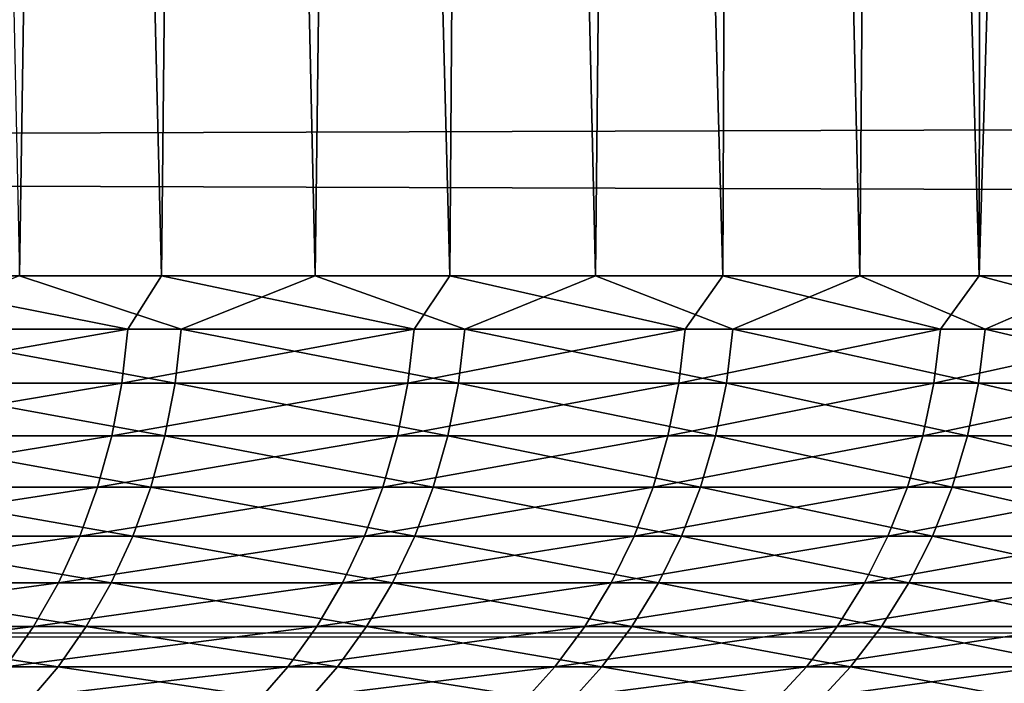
# Model space of a CAD drawing. Header units: millimetres. Extents: x -184 to 165, y -135 to 242.
# Tile 985 of 1056: x -95.048 to -94.603, y -3.534 to -3.234. Entities that reach past the tile are written whole.
import ezdxf

# ---------------------------------------------------------------- set-up
doc = ezdxf.new("R2010")
doc.units = ezdxf.units.MM
doc.header["$LTSCALE"] = 41.718519
for name, color, linetype in [('384', 7, 'CONTINUOUS'), ('386', 7, 'CONTINUOUS'), ('438', 7, 'CONTINUOUS'), ('439', 7, 'CONTINUOUS'), ('69', 7, 'CONTINUOUS'), ('71', 7, 'CONTINUOUS')]:
    doc.layers.add(name, color=color, linetype=linetype)

msp = doc.modelspace()

# ---------------------------------------------------------------- linework, layer by layer
at = {"layer": '384', "linetype": 'CONTINUOUS'}
for points in [[(-27.9102, -3.02423, 60), (-27.57821, -3.52875, 60), (-169.61844, -3.06746, 60), (-27.9102, -3.02423, 60)], [(-169.61844, -3.06746, 60), (-27.57821, -3.52875, 60), (-169.90018, -3.49568, 60), (-169.61844, -3.06746, 60)], [(-169.90018, -3.49568, 60), (-27.57821, -3.52875, 60), (-170.17934, -3.92561, 60), (-169.90018, -3.49568, 60)], [(-27.57821, -3.52875, 60), (-27.24949, -4.03613, 60), (-170.17934, -3.92561, 60), (-27.57821, -3.52875, 60)]]:
    msp.add_3dface(points, dxfattribs=at)
at = {"layer": '386', "linetype": 'CONTINUOUS'}
for points in [[(-27.88156, -3.06746, 63), (-169.5898, -3.02423, 63), (-169.92179, -3.52875, 63), (-27.88156, -3.06746, 63)], [(-27.59982, -3.49568, 63), (-27.88156, -3.06746, 63), (-169.92179, -3.52875, 63), (-27.59982, -3.49568, 63)], [(-27.32066, -3.92561, 63), (-27.59982, -3.49568, 63), (-169.92179, -3.52875, 63), (-27.32066, -3.92561, 63)], [(-27.32066, -3.92561, 63), (-169.92179, -3.52875, 63), (-170.25051, -4.03613, 63), (-27.32066, -3.92561, 63)]]:
    msp.add_3dface(points, dxfattribs=at)
at = {"layer": '438', "linetype": 'CONTINUOUS'}
for points in [[(-95.12371, 0.2, 3.31472), (-95.04786, -3.35, 3.22861), (-94.99343, 0.2, 3.16425), (-95.12371, 0.2, 3.31472)], [(-94.98372, -3.35, -3.15253), (-95.12095, -3.35, -3.31166), (-95.07064, 0.2, -3.2549), (-94.98372, -3.35, -3.15253)], [(-94.94637, 0.2, -3.10677), (-94.98372, -3.35, -3.15253), (-95.07064, 0.2, -3.2549), (-94.94637, 0.2, -3.10677)], [(-95.04786, -3.35, 3.22861), (-94.91421, -3.35, 3.06646), (-94.99343, 0.2, 3.16425), (-95.04786, -3.35, 3.22861)], [(-94.99343, 0.2, 3.16425), (-94.91421, -3.35, 3.06646), (-94.86914, 0.2, 3.00846), (-94.99343, 0.2, 3.16425)], [(-94.85336, -3.35, -2.98773), (-94.98372, -3.35, -3.15253), (-94.94637, 0.2, -3.10677), (-94.85336, -3.35, -2.98773)], [(-94.82798, 0.2, -2.95391), (-94.85336, -3.35, -2.98773), (-94.94637, 0.2, -3.10677), (-94.82798, 0.2, -2.95391)], [(-94.91421, -3.35, 3.06646), (-94.78757, -3.35, 2.89878), (-94.86914, 0.2, 3.00846), (-94.91421, -3.35, 3.06646)], [(-94.86914, 0.2, 3.00846), (-94.78757, -3.35, 2.89878), (-94.75107, 0.2, 2.84757), (-94.86914, 0.2, 3.00846)], [(-94.73011, -3.35, -2.81753), (-94.85336, -3.35, -2.98773), (-94.82798, 0.2, -2.95391), (-94.73011, -3.35, -2.81753)], [(-94.71565, 0.2, -2.79654), (-94.73011, -3.35, -2.81753), (-94.82798, 0.2, -2.95391), (-94.71565, 0.2, -2.79654)], [(-94.78757, -3.35, 2.89878), (-94.66816, -3.35, 2.72587), (-94.75107, 0.2, 2.84757), (-94.78757, -3.35, 2.89878)], [(-94.75107, 0.2, 2.84757), (-94.66816, -3.35, 2.72587), (-94.6394, 0.2, 2.68178), (-94.75107, 0.2, 2.84757)], [(-94.6142, -3.35, -2.64226), (-94.73011, -3.35, -2.81753), (-94.71565, 0.2, -2.79654), (-94.6142, -3.35, -2.64226)], [(-94.60956, 0.2, -2.6349), (-94.6142, -3.35, -2.64226), (-94.71565, 0.2, -2.79654), (-94.60956, 0.2, -2.6349)], [(-94.66816, -3.35, 2.72587), (-94.55619, -3.35, 2.54806), (-94.6394, 0.2, 2.68178), (-94.66816, -3.35, 2.72587)], [(-94.6394, 0.2, 2.68178), (-94.55619, -3.35, 2.54806), (-94.53435, 0.2, 2.51133), (-94.6394, 0.2, 2.68178)], [(-94.50583, -3.35, -2.46223), (-94.6142, -3.35, -2.64226), (-94.50986, 0.2, -2.46924), (-94.50583, -3.35, -2.46223)], [(-94.50986, 0.2, -2.46924), (-94.6142, -3.35, -2.64226), (-94.60956, 0.2, -2.6349), (-94.50986, 0.2, -2.46924)]]:
    msp.add_3dface(points, dxfattribs=at)
at = {"layer": '439', "linetype": 'CONTINUOUS'}
for points in [[(-95.13497, -3.37416, -3.32543), (-95.12095, -3.35, -3.31166), (-94.99893, -3.37416, -3.16903), (-95.13497, -3.37416, -3.32543)], [(-95.12095, -3.35, -3.31166), (-94.98372, -3.35, -3.15253), (-94.99893, -3.37416, -3.16903), (-95.12095, -3.35, -3.31166)], [(-94.97485, -3.37416, 3.13993), (-95.04786, -3.35, 3.22861), (-95.10969, -3.37416, 3.29735), (-94.97485, -3.37416, 3.13993)], [(-94.91421, -3.35, 3.06646), (-95.04786, -3.35, 3.22861), (-94.97485, -3.37416, 3.13993), (-94.91421, -3.35, 3.06646)], [(-94.99893, -3.37416, -3.16903), (-94.98372, -3.35, -3.15253), (-94.86956, -3.37416, -3.00708), (-94.99893, -3.37416, -3.16903)], [(-94.98372, -3.35, -3.15253), (-94.85336, -3.35, -2.98773), (-94.86956, -3.37416, -3.00708), (-94.98372, -3.35, -3.15253)], [(-94.84672, -3.37416, 2.97699), (-94.91421, -3.35, 3.06646), (-94.97485, -3.37416, 3.13993), (-94.84672, -3.37416, 2.97699)], [(-94.78757, -3.35, 2.89878), (-94.91421, -3.35, 3.06646), (-94.84672, -3.37416, 2.97699), (-94.78757, -3.35, 2.89878)], [(-94.86956, -3.37416, -3.00708), (-94.85336, -3.35, -2.98773), (-94.74708, -3.37416, -2.83985), (-94.86956, -3.37416, -3.00708)], [(-94.85336, -3.35, -2.98773), (-94.73011, -3.35, -2.81753), (-94.74708, -3.37416, -2.83985), (-94.85336, -3.35, -2.98773)], [(-94.72552, -3.37416, 2.80883), (-94.78757, -3.35, 2.89878), (-94.84672, -3.37416, 2.97699), (-94.72552, -3.37416, 2.80883)], [(-94.66816, -3.35, 2.72587), (-94.78757, -3.35, 2.89878), (-94.72552, -3.37416, 2.80883), (-94.66816, -3.35, 2.72587)], [(-94.74708, -3.37416, -2.83985), (-94.73011, -3.35, -2.81753), (-94.63172, -3.37416, -2.66764), (-94.74708, -3.37416, -2.83985)], [(-94.73011, -3.35, -2.81753), (-94.6142, -3.35, -2.64226), (-94.63172, -3.37416, -2.66764), (-94.73011, -3.35, -2.81753)], [(-94.61148, -3.37416, 2.63575), (-94.66816, -3.35, 2.72587), (-94.72552, -3.37416, 2.80883), (-94.61148, -3.37416, 2.63575)], [(-94.55619, -3.35, 2.54806), (-94.66816, -3.35, 2.72587), (-94.61148, -3.37416, 2.63575), (-94.55619, -3.35, 2.54806)], [(-94.63172, -3.37416, -2.66764), (-94.6142, -3.35, -2.64226), (-94.52366, -3.37416, -2.49075), (-94.63172, -3.37416, -2.66764)], [(-94.6142, -3.35, -2.64226), (-94.50583, -3.35, -2.46223), (-94.52366, -3.37416, -2.49075), (-94.6142, -3.35, -2.64226)], [(-94.50478, -3.37416, 2.45804), (-94.55619, -3.35, 2.54806), (-94.61148, -3.37416, 2.63575), (-94.50478, -3.37416, 2.45804)], [(-95.13497, -3.37416, -3.32543), (-94.99893, -3.37416, -3.16903), (-95.13761, -3.39846, -3.32303), (-95.13497, -3.37416, -3.32543)], [(-95.13761, -3.39846, -3.32303), (-94.99893, -3.37416, -3.16903), (-95.00167, -3.39846, -3.16675), (-95.13761, -3.39846, -3.32303)], [(-94.97761, -3.39846, 3.13766), (-95.10969, -3.37416, 3.29735), (-95.11235, -3.39846, 3.29497), (-94.97761, -3.39846, 3.13766)], [(-94.97485, -3.37416, 3.13993), (-95.10969, -3.37416, 3.29735), (-94.97761, -3.39846, 3.13766), (-94.97485, -3.37416, 3.13993)], [(-94.99893, -3.37416, -3.16903), (-94.86956, -3.37416, -3.00708), (-95.00167, -3.39846, -3.16675), (-94.99893, -3.37416, -3.16903)], [(-95.00167, -3.39846, -3.16675), (-94.86956, -3.37416, -3.00708), (-94.87239, -3.39846, -3.00491), (-95.00167, -3.39846, -3.16675)], [(-94.84957, -3.39846, 2.97484), (-94.97485, -3.37416, 3.13993), (-94.97761, -3.39846, 3.13766), (-94.84957, -3.39846, 2.97484)], [(-94.84672, -3.37416, 2.97699), (-94.97485, -3.37416, 3.13993), (-94.84957, -3.39846, 2.97484), (-94.84672, -3.37416, 2.97699)], [(-94.86956, -3.37416, -3.00708), (-94.74708, -3.37416, -2.83985), (-94.87239, -3.39846, -3.00491), (-94.86956, -3.37416, -3.00708)], [(-94.87239, -3.39846, -3.00491), (-94.74708, -3.37416, -2.83985), (-94.75001, -3.39846, -2.8378), (-94.87239, -3.39846, -3.00491)], [(-94.72846, -3.39846, 2.80681), (-94.84672, -3.37416, 2.97699), (-94.84957, -3.39846, 2.97484), (-94.72846, -3.39846, 2.80681)], [(-94.72552, -3.37416, 2.80883), (-94.84672, -3.37416, 2.97699), (-94.72846, -3.39846, 2.80681), (-94.72552, -3.37416, 2.80883)], [(-94.74708, -3.37416, -2.83985), (-94.63172, -3.37416, -2.66764), (-94.75001, -3.39846, -2.8378), (-94.74708, -3.37416, -2.83985)], [(-94.75001, -3.39846, -2.8378), (-94.63172, -3.37416, -2.66764), (-94.63472, -3.39846, -2.66572), (-94.75001, -3.39846, -2.8378)], [(-94.6145, -3.39846, 2.63385), (-94.72552, -3.37416, 2.80883), (-94.72846, -3.39846, 2.80681), (-94.6145, -3.39846, 2.63385)], [(-94.61148, -3.37416, 2.63575), (-94.72552, -3.37416, 2.80883), (-94.6145, -3.39846, 2.63385), (-94.61148, -3.37416, 2.63575)], [(-94.63172, -3.37416, -2.66764), (-94.52366, -3.37416, -2.49075), (-94.63472, -3.39846, -2.66572), (-94.63172, -3.37416, -2.66764)], [(-94.63472, -3.39846, -2.66572), (-94.52366, -3.37416, -2.49075), (-94.52675, -3.39846, -2.48896), (-94.63472, -3.39846, -2.66572)], [(-94.50787, -3.39846, 2.45627), (-94.61148, -3.37416, 2.63575), (-94.6145, -3.39846, 2.63385), (-94.50787, -3.39846, 2.45627)], [(-94.50478, -3.37416, 2.45804), (-94.61148, -3.37416, 2.63575), (-94.50787, -3.39846, 2.45627), (-94.50478, -3.37416, 2.45804)], [(-95.13761, -3.39846, -3.32303), (-95.00167, -3.39846, -3.16675), (-95.14201, -3.42229, -3.31904), (-95.13761, -3.39846, -3.32303)], [(-95.14201, -3.42229, -3.31904), (-95.00167, -3.39846, -3.16675), (-95.00623, -3.42229, -3.16294), (-95.14201, -3.42229, -3.31904)], [(-94.9822, -3.42229, 3.13389), (-95.11235, -3.39846, 3.29497), (-95.11678, -3.42229, 3.29102), (-94.9822, -3.42229, 3.13389)], [(-94.97761, -3.39846, 3.13766), (-95.11235, -3.39846, 3.29497), (-94.9822, -3.42229, 3.13389), (-94.97761, -3.39846, 3.13766)], [(-95.00167, -3.39846, -3.16675), (-94.87239, -3.39846, -3.00491), (-95.00623, -3.42229, -3.16294), (-95.00167, -3.39846, -3.16675)], [(-95.00623, -3.42229, -3.16294), (-94.87239, -3.39846, -3.00491), (-94.87711, -3.42229, -3.0013), (-95.00623, -3.42229, -3.16294)], [(-94.85431, -3.42229, 2.97127), (-94.97761, -3.39846, 3.13766), (-94.9822, -3.42229, 3.13389), (-94.85431, -3.42229, 2.97127)], [(-94.84957, -3.39846, 2.97484), (-94.97761, -3.39846, 3.13766), (-94.85431, -3.42229, 2.97127), (-94.84957, -3.39846, 2.97484)], [(-94.87239, -3.39846, -3.00491), (-94.75001, -3.39846, -2.8378), (-94.87711, -3.42229, -3.0013), (-94.87239, -3.39846, -3.00491)], [(-94.87711, -3.42229, -3.0013), (-94.75001, -3.39846, -2.8378), (-94.75487, -3.42229, -2.8344), (-94.87711, -3.42229, -3.0013)], [(-94.73335, -3.42229, 2.80344), (-94.84957, -3.39846, 2.97484), (-94.85431, -3.42229, 2.97127), (-94.73335, -3.42229, 2.80344)], [(-94.72846, -3.39846, 2.80681), (-94.84957, -3.39846, 2.97484), (-94.73335, -3.42229, 2.80344), (-94.72846, -3.39846, 2.80681)], [(-94.75001, -3.39846, -2.8378), (-94.63472, -3.39846, -2.66572), (-94.75487, -3.42229, -2.8344), (-94.75001, -3.39846, -2.8378)], [(-94.75487, -3.42229, -2.8344), (-94.63472, -3.39846, -2.66572), (-94.63973, -3.42229, -2.66252), (-94.75487, -3.42229, -2.8344)], [(-94.61952, -3.42229, 2.63068), (-94.72846, -3.39846, 2.80681), (-94.73335, -3.42229, 2.80344), (-94.61952, -3.42229, 2.63068)], [(-94.6145, -3.39846, 2.63385), (-94.72846, -3.39846, 2.80681), (-94.61952, -3.42229, 2.63068), (-94.6145, -3.39846, 2.63385)], [(-94.63472, -3.39846, -2.66572), (-94.52675, -3.39846, -2.48896), (-94.63973, -3.42229, -2.66252), (-94.63472, -3.39846, -2.66572)], [(-94.63973, -3.42229, -2.66252), (-94.52675, -3.39846, -2.48896), (-94.53188, -3.42229, -2.48597), (-94.63973, -3.42229, -2.66252)], [(-94.51303, -3.42229, 2.45332), (-94.6145, -3.39846, 2.63385), (-94.61952, -3.42229, 2.63068), (-94.51303, -3.42229, 2.45332)], [(-94.50787, -3.39846, 2.45627), (-94.6145, -3.39846, 2.63385), (-94.51303, -3.42229, 2.45332), (-94.50787, -3.39846, 2.45627)], [(-95.14201, -3.42229, -3.31904), (-95.00623, -3.42229, -3.16294), (-95.14812, -3.44542, -3.31349), (-95.14201, -3.42229, -3.31904)], [(-95.14812, -3.44542, -3.31349), (-95.00623, -3.42229, -3.16294), (-95.01257, -3.44542, -3.15766), (-95.14812, -3.44542, -3.31349)], [(-94.98857, -3.44542, 3.12866), (-95.11678, -3.42229, 3.29102), (-95.12293, -3.44542, 3.28552), (-94.98857, -3.44542, 3.12866)], [(-94.9822, -3.42229, 3.13389), (-95.11678, -3.42229, 3.29102), (-94.98857, -3.44542, 3.12866), (-94.9822, -3.42229, 3.13389)], [(-95.00623, -3.42229, -3.16294), (-94.87711, -3.42229, -3.0013), (-95.01257, -3.44542, -3.15766), (-95.00623, -3.42229, -3.16294)], [(-95.01257, -3.44542, -3.15766), (-94.87711, -3.42229, -3.0013), (-94.88366, -3.44542, -2.99629), (-95.01257, -3.44542, -3.15766)], [(-94.8609, -3.44542, 2.96631), (-94.9822, -3.42229, 3.13389), (-94.98857, -3.44542, 3.12866), (-94.8609, -3.44542, 2.96631)], [(-94.85431, -3.42229, 2.97127), (-94.9822, -3.42229, 3.13389), (-94.8609, -3.44542, 2.96631), (-94.85431, -3.42229, 2.97127)], [(-94.87711, -3.42229, -3.0013), (-94.75487, -3.42229, -2.8344), (-94.88366, -3.44542, -2.99629), (-94.87711, -3.42229, -3.0013)], [(-94.88366, -3.44542, -2.99629), (-94.75487, -3.42229, -2.8344), (-94.76162, -3.44542, -2.82966), (-94.88366, -3.44542, -2.99629)], [(-94.74014, -3.44542, 2.79876), (-94.85431, -3.42229, 2.97127), (-94.8609, -3.44542, 2.96631), (-94.74014, -3.44542, 2.79876)], [(-94.73335, -3.42229, 2.80344), (-94.85431, -3.42229, 2.97127), (-94.74014, -3.44542, 2.79876), (-94.73335, -3.42229, 2.80344)], [(-94.75487, -3.42229, -2.8344), (-94.63973, -3.42229, -2.66252), (-94.76162, -3.44542, -2.82966), (-94.75487, -3.42229, -2.8344)], [(-94.76162, -3.44542, -2.82966), (-94.63973, -3.42229, -2.66252), (-94.64667, -3.44542, -2.65807), (-94.76162, -3.44542, -2.82966)], [(-94.6265, -3.44542, 2.62629), (-94.73335, -3.42229, 2.80344), (-94.74014, -3.44542, 2.79876), (-94.6265, -3.44542, 2.62629)], [(-94.61952, -3.42229, 2.63068), (-94.73335, -3.42229, 2.80344), (-94.6265, -3.44542, 2.62629), (-94.61952, -3.42229, 2.63068)], [(-94.63973, -3.42229, -2.66252), (-94.53188, -3.42229, -2.48597), (-94.64667, -3.44542, -2.65807), (-94.63973, -3.42229, -2.66252)], [(-94.64667, -3.44542, -2.65807), (-94.53188, -3.42229, -2.48597), (-94.53901, -3.44542, -2.48182), (-94.64667, -3.44542, -2.65807)], [(-94.52019, -3.44542, 2.44922), (-94.61952, -3.42229, 2.63068), (-94.6265, -3.44542, 2.62629), (-94.52019, -3.44542, 2.44922)], [(-94.51303, -3.42229, 2.45332), (-94.61952, -3.42229, 2.63068), (-94.52019, -3.44542, 2.44922), (-94.51303, -3.42229, 2.45332)], [(-95.14812, -3.44542, -3.31349), (-95.01257, -3.44542, -3.15766), (-95.15588, -3.46763, -3.30645), (-95.14812, -3.44542, -3.31349)], [(-95.15588, -3.46763, -3.30645), (-95.01257, -3.44542, -3.15766), (-95.02061, -3.46763, -3.15095), (-95.15588, -3.46763, -3.30645)], [(-94.99667, -3.46763, 3.12201), (-95.12293, -3.44542, 3.28552), (-95.13075, -3.46763, 3.27854), (-94.99667, -3.46763, 3.12201)], [(-94.98857, -3.44542, 3.12866), (-95.12293, -3.44542, 3.28552), (-94.99667, -3.46763, 3.12201), (-94.98857, -3.44542, 3.12866)], [(-95.01257, -3.44542, -3.15766), (-94.88366, -3.44542, -2.99629), (-95.02061, -3.46763, -3.15095), (-95.01257, -3.44542, -3.15766)], [(-95.02061, -3.46763, -3.15095), (-94.88366, -3.44542, -2.99629), (-94.89198, -3.46763, -2.98992), (-95.02061, -3.46763, -3.15095)], [(-94.86927, -3.46763, 2.96001), (-94.98857, -3.44542, 3.12866), (-94.99667, -3.46763, 3.12201), (-94.86927, -3.46763, 2.96001)], [(-94.8609, -3.44542, 2.96631), (-94.98857, -3.44542, 3.12866), (-94.86927, -3.46763, 2.96001), (-94.8609, -3.44542, 2.96631)], [(-94.88366, -3.44542, -2.99629), (-94.76162, -3.44542, -2.82966), (-94.89198, -3.46763, -2.98992), (-94.88366, -3.44542, -2.99629)], [(-94.89198, -3.46763, -2.98992), (-94.76162, -3.44542, -2.82966), (-94.7702, -3.46763, -2.82365), (-94.89198, -3.46763, -2.98992)], [(-94.74877, -3.46763, 2.79281), (-94.8609, -3.44542, 2.96631), (-94.86927, -3.46763, 2.96001), (-94.74877, -3.46763, 2.79281)], [(-94.74014, -3.44542, 2.79876), (-94.8609, -3.44542, 2.96631), (-94.74877, -3.46763, 2.79281), (-94.74014, -3.44542, 2.79876)], [(-94.76162, -3.44542, -2.82966), (-94.64667, -3.44542, -2.65807), (-94.7702, -3.46763, -2.82365), (-94.76162, -3.44542, -2.82966)], [(-94.7702, -3.46763, -2.82365), (-94.64667, -3.44542, -2.65807), (-94.6555, -3.46763, -2.65242), (-94.7702, -3.46763, -2.82365)], [(-94.63537, -3.46763, 2.62071), (-94.74014, -3.44542, 2.79876), (-94.74877, -3.46763, 2.79281), (-94.63537, -3.46763, 2.62071)], [(-94.6265, -3.44542, 2.62629), (-94.74014, -3.44542, 2.79876), (-94.63537, -3.46763, 2.62071), (-94.6265, -3.44542, 2.62629)], [(-94.64667, -3.44542, -2.65807), (-94.53901, -3.44542, -2.48182), (-94.6555, -3.46763, -2.65242), (-94.64667, -3.44542, -2.65807)], [(-94.6555, -3.46763, -2.65242), (-94.53901, -3.44542, -2.48182), (-94.54806, -3.46763, -2.47654), (-94.6555, -3.46763, -2.65242)], [(-94.52928, -3.46763, 2.44402), (-94.6265, -3.44542, 2.62629), (-94.63537, -3.46763, 2.62071), (-94.52928, -3.46763, 2.44402)], [(-94.52019, -3.44542, 2.44922), (-94.6265, -3.44542, 2.62629), (-94.52928, -3.46763, 2.44402), (-94.52019, -3.44542, 2.44922)], [(-95.15588, -3.46763, -3.30645), (-95.02061, -3.46763, -3.15095), (-95.16521, -3.48871, -3.29798), (-95.15588, -3.46763, -3.30645)], [(-95.16521, -3.48871, -3.29798), (-95.02061, -3.46763, -3.15095), (-95.0303, -3.48871, -3.14288), (-95.16521, -3.48871, -3.29798)], [(-95.00642, -3.48871, 3.11401), (-95.13075, -3.46763, 3.27854), (-95.14015, -3.48871, 3.27014), (-95.00642, -3.48871, 3.11401)], [(-94.99667, -3.46763, 3.12201), (-95.13075, -3.46763, 3.27854), (-95.00642, -3.48871, 3.11401), (-94.99667, -3.46763, 3.12201)], [(-95.02061, -3.46763, -3.15095), (-94.89198, -3.46763, -2.98992), (-95.0303, -3.48871, -3.14288), (-95.02061, -3.46763, -3.15095)], [(-95.0303, -3.48871, -3.14288), (-94.89198, -3.46763, -2.98992), (-94.90199, -3.48871, -2.98227), (-95.0303, -3.48871, -3.14288)], [(-94.87934, -3.48871, 2.95242), (-94.99667, -3.46763, 3.12201), (-95.00642, -3.48871, 3.11401), (-94.87934, -3.48871, 2.95242)], [(-94.86927, -3.46763, 2.96001), (-94.99667, -3.46763, 3.12201), (-94.87934, -3.48871, 2.95242), (-94.86927, -3.46763, 2.96001)], [(-94.89198, -3.46763, -2.98992), (-94.7702, -3.46763, -2.82365), (-94.90199, -3.48871, -2.98227), (-94.89198, -3.46763, -2.98992)], [(-94.90199, -3.48871, -2.98227), (-94.7702, -3.46763, -2.82365), (-94.78053, -3.48871, -2.81642), (-94.90199, -3.48871, -2.98227)], [(-94.75915, -3.48871, 2.78565), (-94.86927, -3.46763, 2.96001), (-94.87934, -3.48871, 2.95242), (-94.75915, -3.48871, 2.78565)], [(-94.74877, -3.46763, 2.79281), (-94.86927, -3.46763, 2.96001), (-94.75915, -3.48871, 2.78565), (-94.74877, -3.46763, 2.79281)], [(-94.7702, -3.46763, -2.82365), (-94.6555, -3.46763, -2.65242), (-94.78053, -3.48871, -2.81642), (-94.7702, -3.46763, -2.82365)], [(-94.78053, -3.48871, -2.81642), (-94.6555, -3.46763, -2.65242), (-94.66611, -3.48871, -2.64563), (-94.78053, -3.48871, -2.81642)], [(-94.64604, -3.48871, 2.614), (-94.74877, -3.46763, 2.79281), (-94.75915, -3.48871, 2.78565), (-94.64604, -3.48871, 2.614)], [(-94.63537, -3.46763, 2.62071), (-94.74877, -3.46763, 2.79281), (-94.64604, -3.48871, 2.614), (-94.63537, -3.46763, 2.62071)], [(-94.6555, -3.46763, -2.65242), (-94.54806, -3.46763, -2.47654), (-94.66611, -3.48871, -2.64563), (-94.6555, -3.46763, -2.65242)], [(-94.66611, -3.48871, -2.64563), (-94.54806, -3.46763, -2.47654), (-94.55895, -3.48871, -2.4702), (-94.66611, -3.48871, -2.64563)], [(-94.54022, -3.48871, 2.43776), (-94.63537, -3.46763, 2.62071), (-94.64604, -3.48871, 2.614), (-94.54022, -3.48871, 2.43776)], [(-94.52928, -3.46763, 2.44402), (-94.63537, -3.46763, 2.62071), (-94.54022, -3.48871, 2.43776), (-94.52928, -3.46763, 2.44402)], [(-95.16521, -3.48871, -3.29798), (-95.0303, -3.48871, -3.14288), (-95.17604, -3.50845, -3.28816), (-95.16521, -3.48871, -3.29798)], [(-95.17604, -3.50845, -3.28816), (-95.0303, -3.48871, -3.14288), (-95.04152, -3.50845, -3.13352), (-95.17604, -3.50845, -3.28816)], [(-95.01771, -3.50845, 3.10474), (-95.14015, -3.48871, 3.27014), (-95.15104, -3.50845, 3.26041), (-95.01771, -3.50845, 3.10474)], [(-95.00642, -3.48871, 3.11401), (-95.14015, -3.48871, 3.27014), (-95.01771, -3.50845, 3.10474), (-95.00642, -3.48871, 3.11401)], [(-95.0303, -3.48871, -3.14288), (-94.90199, -3.48871, -2.98227), (-95.04152, -3.50845, -3.13352), (-95.0303, -3.48871, -3.14288)], [(-95.04152, -3.50845, -3.13352), (-94.90199, -3.48871, -2.98227), (-94.9136, -3.50845, -2.97339), (-95.04152, -3.50845, -3.13352)], [(-94.89102, -3.50845, 2.94363), (-95.00642, -3.48871, 3.11401), (-95.01771, -3.50845, 3.10474), (-94.89102, -3.50845, 2.94363)], [(-94.87934, -3.48871, 2.95242), (-95.00642, -3.48871, 3.11401), (-94.89102, -3.50845, 2.94363), (-94.87934, -3.48871, 2.95242)], [(-94.90199, -3.48871, -2.98227), (-94.78053, -3.48871, -2.81642), (-94.9136, -3.50845, -2.97339), (-94.90199, -3.48871, -2.98227)], [(-94.9136, -3.50845, -2.97339), (-94.78053, -3.48871, -2.81642), (-94.7925, -3.50845, -2.80803), (-94.9136, -3.50845, -2.97339)], [(-94.77118, -3.50845, 2.77736), (-94.87934, -3.48871, 2.95242), (-94.89102, -3.50845, 2.94363), (-94.77118, -3.50845, 2.77736)], [(-94.75915, -3.48871, 2.78565), (-94.87934, -3.48871, 2.95242), (-94.77118, -3.50845, 2.77736), (-94.75915, -3.48871, 2.78565)], [(-94.78053, -3.48871, -2.81642), (-94.66611, -3.48871, -2.64563), (-94.7925, -3.50845, -2.80803), (-94.78053, -3.48871, -2.81642)], [(-94.7925, -3.50845, -2.80803), (-94.66611, -3.48871, -2.64563), (-94.67842, -3.50845, -2.63775), (-94.7925, -3.50845, -2.80803)], [(-94.65841, -3.50845, 2.60622), (-94.75915, -3.48871, 2.78565), (-94.77118, -3.50845, 2.77736), (-94.65841, -3.50845, 2.60622)], [(-94.64604, -3.48871, 2.614), (-94.75915, -3.48871, 2.78565), (-94.65841, -3.50845, 2.60622), (-94.64604, -3.48871, 2.614)], [(-94.66611, -3.48871, -2.64563), (-94.55895, -3.48871, -2.4702), (-94.67842, -3.50845, -2.63775), (-94.66611, -3.48871, -2.64563)], [(-94.67842, -3.50845, -2.63775), (-94.55895, -3.48871, -2.4702), (-94.57158, -3.50845, -2.46284), (-94.67842, -3.50845, -2.63775)], [(-94.5529, -3.50845, 2.4305), (-94.64604, -3.48871, 2.614), (-94.65841, -3.50845, 2.60622), (-94.5529, -3.50845, 2.4305)], [(-94.54022, -3.48871, 2.43776), (-94.64604, -3.48871, 2.614), (-94.5529, -3.50845, 2.4305), (-94.54022, -3.48871, 2.43776)], [(-95.17604, -3.50845, -3.28816), (-95.04152, -3.50845, -3.13352), (-95.18824, -3.52666, -3.27709), (-95.17604, -3.50845, -3.28816)], [(-95.18824, -3.52666, -3.27709), (-95.04152, -3.50845, -3.13352), (-95.05418, -3.52666, -3.12297), (-95.18824, -3.52666, -3.27709)], [(-95.03045, -3.52666, 3.09429), (-95.15104, -3.50845, 3.26041), (-95.16333, -3.52666, 3.24943), (-95.03045, -3.52666, 3.09429)], [(-95.01771, -3.50845, 3.10474), (-95.15104, -3.50845, 3.26041), (-95.03045, -3.52666, 3.09429), (-95.01771, -3.50845, 3.10474)], [(-95.04152, -3.50845, -3.13352), (-94.9136, -3.50845, -2.97339), (-95.05418, -3.52666, -3.12297), (-95.04152, -3.50845, -3.13352)], [(-95.05418, -3.52666, -3.12297), (-94.9136, -3.50845, -2.97339), (-94.92669, -3.52666, -2.96337), (-95.05418, -3.52666, -3.12297)], [(-94.90418, -3.52666, 2.93372), (-95.01771, -3.50845, 3.10474), (-95.03045, -3.52666, 3.09429), (-94.90418, -3.52666, 2.93372)], [(-94.89102, -3.50845, 2.94363), (-95.01771, -3.50845, 3.10474), (-94.90418, -3.52666, 2.93372), (-94.89102, -3.50845, 2.94363)], [(-94.9136, -3.50845, -2.97339), (-94.7925, -3.50845, -2.80803), (-94.92669, -3.52666, -2.96337), (-94.9136, -3.50845, -2.97339)], [(-94.92669, -3.52666, -2.96337), (-94.7925, -3.50845, -2.80803), (-94.80599, -3.52666, -2.79858), (-94.92669, -3.52666, -2.96337)], [(-94.78475, -3.52666, 2.76801), (-94.89102, -3.50845, 2.94363), (-94.90418, -3.52666, 2.93372), (-94.78475, -3.52666, 2.76801)], [(-94.77118, -3.50845, 2.77736), (-94.89102, -3.50845, 2.94363), (-94.78475, -3.52666, 2.76801), (-94.77118, -3.50845, 2.77736)], [(-94.7925, -3.50845, -2.80803), (-94.67842, -3.50845, -2.63775), (-94.80599, -3.52666, -2.79858), (-94.7925, -3.50845, -2.80803)], [(-94.80599, -3.52666, -2.79858), (-94.67842, -3.50845, -2.63775), (-94.6923, -3.52666, -2.62887), (-94.80599, -3.52666, -2.79858)], [(-94.67236, -3.52666, 2.59744), (-94.77118, -3.50845, 2.77736), (-94.78475, -3.52666, 2.76801), (-94.67236, -3.52666, 2.59744)], [(-94.65841, -3.50845, 2.60622), (-94.77118, -3.50845, 2.77736), (-94.67236, -3.52666, 2.59744), (-94.65841, -3.50845, 2.60622)], [(-94.67842, -3.50845, -2.63775), (-94.57158, -3.50845, -2.46284), (-94.6923, -3.52666, -2.62887), (-94.67842, -3.50845, -2.63775)], [(-94.6923, -3.52666, -2.62887), (-94.57158, -3.50845, -2.46284), (-94.58582, -3.52666, -2.45455), (-94.6923, -3.52666, -2.62887)], [(-94.56721, -3.52666, 2.42231), (-94.65841, -3.50845, 2.60622), (-94.67236, -3.52666, 2.59744), (-94.56721, -3.52666, 2.42231)], [(-94.5529, -3.50845, 2.4305), (-94.65841, -3.50845, 2.60622), (-94.56721, -3.52666, 2.42231), (-94.5529, -3.50845, 2.4305)], [(-95.04451, -3.54316, 3.08275), (-95.16333, -3.52666, 3.24943), (-95.17689, -3.54316, 3.23731), (-95.04451, -3.54316, 3.08275)], [(-95.03045, -3.52666, 3.09429), (-95.16333, -3.52666, 3.24943), (-95.04451, -3.54316, 3.08275), (-95.03045, -3.52666, 3.09429)], [(-95.05418, -3.52666, -3.12297), (-94.92669, -3.52666, -2.96337), (-95.06815, -3.54316, -3.11133), (-95.05418, -3.52666, -3.12297)], [(-95.06815, -3.54316, -3.11133), (-94.92669, -3.52666, -2.96337), (-94.94113, -3.54316, -2.95232), (-95.06815, -3.54316, -3.11133)], [(-94.91871, -3.54316, 2.92278), (-95.03045, -3.52666, 3.09429), (-95.04451, -3.54316, 3.08275), (-94.91871, -3.54316, 2.92278)], [(-94.90418, -3.52666, 2.93372), (-95.03045, -3.52666, 3.09429), (-94.91871, -3.54316, 2.92278), (-94.90418, -3.52666, 2.93372)], [(-94.92669, -3.52666, -2.96337), (-94.80599, -3.52666, -2.79858), (-94.94113, -3.54316, -2.95232), (-94.92669, -3.52666, -2.96337)], [(-94.94113, -3.54316, -2.95232), (-94.80599, -3.52666, -2.79858), (-94.82088, -3.54316, -2.78814), (-94.94113, -3.54316, -2.95232)], [(-94.79972, -3.54316, 2.75769), (-94.90418, -3.52666, 2.93372), (-94.91871, -3.54316, 2.92278), (-94.79972, -3.54316, 2.75769)], [(-94.78475, -3.52666, 2.76801), (-94.90418, -3.52666, 2.93372), (-94.79972, -3.54316, 2.75769), (-94.78475, -3.52666, 2.76801)], [(-94.80599, -3.52666, -2.79858), (-94.6923, -3.52666, -2.62887), (-94.82088, -3.54316, -2.78814), (-94.80599, -3.52666, -2.79858)], [(-94.82088, -3.54316, -2.78814), (-94.6923, -3.52666, -2.62887), (-94.70762, -3.54316, -2.61907), (-94.82088, -3.54316, -2.78814)], [(-94.68775, -3.54316, 2.58775), (-94.78475, -3.52666, 2.76801), (-94.79972, -3.54316, 2.75769), (-94.68775, -3.54316, 2.58775)], [(-94.67236, -3.52666, 2.59744), (-94.78475, -3.52666, 2.76801), (-94.68775, -3.54316, 2.58775), (-94.67236, -3.52666, 2.59744)], [(-94.6923, -3.52666, -2.62887), (-94.58582, -3.52666, -2.45455), (-94.70762, -3.54316, -2.61907), (-94.6923, -3.52666, -2.62887)], [(-94.70762, -3.54316, -2.61907), (-94.58582, -3.52666, -2.45455), (-94.60153, -3.54316, -2.4454), (-94.70762, -3.54316, -2.61907)], [(-94.58299, -3.54316, 2.41328), (-94.67236, -3.52666, 2.59744), (-94.68775, -3.54316, 2.58775), (-94.58299, -3.54316, 2.41328)], [(-94.56721, -3.52666, 2.42231), (-94.67236, -3.52666, 2.59744), (-94.58299, -3.54316, 2.41328), (-94.56721, -3.52666, 2.42231)]]:
    msp.add_3dface(points, dxfattribs=at)
at = {"layer": '69', "linetype": 'CONTINUOUS'}
for points in [[(-165, -3, -63), (0, -3, -63), (-135.7911, -10.26416, -63), (-165, -3, -63)], [(-135.7911, -10.26416, -63), (0, -3, -63), (-135.5, -10.25, -63), (-135.7911, -10.26416, -63)], [(-135.5, -10.25, -63), (0, -3, -63), (-135.2089, -10.26416, -63), (-135.5, -10.25, -63)], [(-135.2089, -10.26416, -63), (0, -3, -63), (-134.92056, -10.30649, -63), (-135.2089, -10.26416, -63)], [(-134.92056, -10.30649, -63), (0, -3, -63), (-134.63768, -10.37661, -63), (-134.92056, -10.30649, -63)], [(-134.63768, -10.37661, -63), (0, -3, -63), (-134.36293, -10.47384, -63), (-134.63768, -10.37661, -63)], [(-134.36293, -10.47384, -63), (0, -3, -63), (-134.09892, -10.59727, -63), (-134.36293, -10.47384, -63)], [(-134.09892, -10.59727, -63), (0, -3, -63), (-133.84813, -10.74574, -63), (-134.09892, -10.59727, -63)], [(-133.84813, -10.74574, -63), (0, -3, -63), (-133.61293, -10.91784, -63), (-133.84813, -10.74574, -63)], [(-133.61293, -10.91784, -63), (0, -3, -63), (-133.39554, -11.11195, -63), (-133.61293, -10.91784, -63)], [(-133.39554, -11.11195, -63), (0, -3, -63), (-100.46442, -9.18087, -63), (-133.39554, -11.11195, -63)], [(-100.46442, -9.18087, -63), (0, -3, -63), (-100.20141, -9.16932, -63), (-100.46442, -9.18087, -63)], [(-100.20141, -9.16932, -63), (0, -3, -63), (-99.91533, -9.18299, -63), (-100.20141, -9.16932, -63)], [(-99.91533, -9.18299, -63), (0, -3, -63), (-99.63187, -9.22388, -63), (-99.91533, -9.18299, -63)], [(-99.63187, -9.22388, -63), (0, -3, -63), (-99.3536, -9.29161, -63), (-99.63187, -9.22388, -63)], [(-99.3536, -9.29161, -63), (0, -3, -63), (-99.08305, -9.38557, -63), (-99.3536, -9.29161, -63)], [(-99.08305, -9.38557, -63), (0, -3, -63), (-98.8227, -9.50489, -63), (-99.08305, -9.38557, -63)], [(-98.8227, -9.50489, -63), (0, -3, -63), (-98.57491, -9.6485, -63), (-98.8227, -9.50489, -63)], [(-98.57491, -9.6485, -63), (0, -3, -63), (-98.34195, -9.81509, -63), (-98.57491, -9.6485, -63)], [(-98.34195, -9.81509, -63), (0, -3, -63), (-98.12593, -10.00313, -63), (-98.34195, -9.81509, -63)], [(-98.12593, -10.00313, -63), (0, -3, -63), (-97.92882, -10.21092, -63), (-98.12593, -10.00313, -63)], [(-97.92882, -10.21092, -63), (0, -3, -63), (-97.74739, -10.44369, -63), (-97.92882, -10.21092, -63)], [(-97.74739, -10.44369, -63), (0, -3, -63), (-97.58891, -10.69459, -63), (-97.74739, -10.44369, -63)], [(-97.58891, -10.69459, -63), (0, -3, -63), (-97.45662, -10.95847, -63), (-97.58891, -10.69459, -63)], [(-97.45662, -10.95847, -63), (0, -3, -63), (-97.35134, -11.23278, -63), (-97.45662, -10.95847, -63)], [(-97.35134, -11.23278, -63), (0, -3, -63), (-97.27364, -11.51494, -63), (-97.35134, -11.23278, -63)], [(-97.27364, -11.51494, -63), (0, -3, -63), (-97.22393, -11.80239, -63), (-97.27364, -11.51494, -63)], [(-97.22393, -11.80239, -63), (0, -3, -63), (-97.20239, -12.09256, -63), (-97.22393, -11.80239, -63)], [(0, -3, -63), (-70.78109, -10.2632, -63), (-97.20239, -12.09256, -63), (0, -3, -63)]]:
    msp.add_3dface(points, dxfattribs=at)
at = {"layer": '71', "linetype": 'CONTINUOUS'}
for points in [[(0, -3, -61), (-165, -3, -61), (-70.21891, -10.2632, -61), (0, -3, -61)], [(-70.21891, -10.2632, -61), (-165, -3, -61), (-70.5, -10.25, -61), (-70.21891, -10.2632, -61)], [(-70.5, -10.25, -61), (-165, -3, -61), (-70.78109, -10.2632, -61), (-70.5, -10.25, -61)], [(-70.78109, -10.2632, -61), (-165, -3, -61), (-71.0597, -10.30267, -61), (-70.78109, -10.2632, -61)], [(-71.0597, -10.30267, -61), (-165, -3, -61), (-71.33339, -10.36808, -61), (-71.0597, -10.30267, -61)], [(-71.33339, -10.36808, -61), (-165, -3, -61), (-71.59974, -10.45884, -61), (-71.33339, -10.36808, -61)], [(-71.59974, -10.45884, -61), (-165, -3, -61), (-71.85642, -10.57416, -61), (-71.59974, -10.45884, -61)], [(-71.85642, -10.57416, -61), (-165, -3, -61), (-72.10117, -10.71302, -61), (-71.85642, -10.57416, -61)], [(-72.10117, -10.71302, -61), (-165, -3, -61), (-72.33183, -10.8742, -61), (-72.10117, -10.71302, -61)], [(-72.33183, -10.8742, -61), (-165, -3, -61), (-72.54637, -11.05629, -61), (-72.33183, -10.8742, -61)], [(-72.54637, -11.05629, -61), (-165, -3, -61), (-72.74291, -11.25768, -61), (-72.54637, -11.05629, -61)], [(-72.74291, -11.25768, -61), (-165, -3, -61), (-72.92326, -11.48144, -61), (-72.74291, -11.25768, -61)], [(-72.92326, -11.48144, -61), (-165, -3, -61), (-99.91533, -9.18299, -61), (-72.92326, -11.48144, -61)]]:
    msp.add_3dface(points, dxfattribs=at)

doc.saveas('drawing.dxf')
